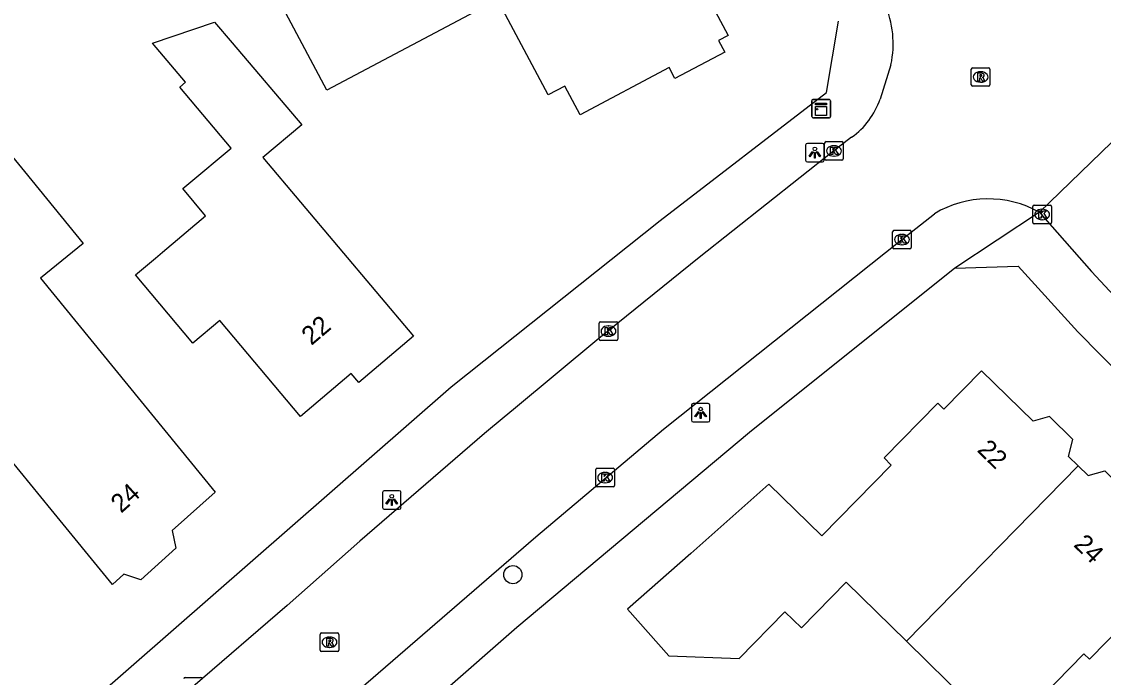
# Model space of a CAD drawing. Extents: x 161354 to 161876, y 382161 to 382804.
# Drawn here: x 161439.4 to 161497.7, y 382275.2 to 382310.5 of the extents above; entities that cross this region are included whole.
import ezdxf

# ---------------------------------------------------------------- set-up
doc = ezdxf.new("R2010")
doc.units = 0
for name, color, linetype in [('IMGEO_Boom', 7, 'Continuous'), ('IMGEO_Kast', 7, 'Continuous'), ('IMGEO_Kolk', 7, 'Continuous'), ('IMGEO_Lichtpunt', 7, 'Continuous'), ('IMGEO_Pand', 7, 'Continuous'), ('IMGEO_Pand_nummerreeks', 7, 'Continuous'), ('IMGEO_Rijbaan_lokaal_open', 7, 'Continuous'), ('IMGEO_Rioolput', 7, 'Continuous'), ('IMGEO_Voetpad_open', 7, 'Continuous')]:
    doc.layers.add(name, color=color, linetype=linetype)

msp = doc.modelspace()

# ---------------------------------------------------------------- linework, layer by layer
at = {"layer": 'IMGEO_Boom'}
msp.add_circle((161465.911, 382280.747), 0.489, dxfattribs=at)
at = {"layer": 'IMGEO_Kast'}
for p, q in [((161482.029, 382305.435), (161482.029, 382306.276)), ((161482.029, 382306.276), (161482.029, 382305.435)), ((161482.104, 382306.36), (161482.945, 382306.36)), ((161482.945, 382306.36), (161482.104, 382306.36)), ((161483.029, 382306.285), (161483.029, 382305.444)), ((161483.029, 382305.444), (161483.029, 382306.285)), ((161482.954, 382305.36), (161482.113, 382305.36)), ((161482.113, 382305.36), (161482.954, 382305.36))]:
    msp.add_line(p, q, dxfattribs=at)
for points in [[(161482.224, 382306.15), (161482.824, 382306.15), (161482.824, 382306.065), (161482.224, 382306.065), (161482.224, 382306.15)], [(161482.224, 382305.975), (161482.824, 382305.975), (161482.824, 382305.486), (161482.224, 382305.486), (161482.224, 382305.975)]]:
    msp.add_lwpolyline(points, dxfattribs=at)
msp.add_circle((161482.308, 382305.824), 0.0377, dxfattribs=at)
for centre, start, end in [((161482.107, 382306.282), 92.4484, 184.28452), ((161482.107, 382306.282), 92.4484, 184.28452), ((161482.951, 382306.282), 2.4484, 94.28452), ((161482.951, 382306.282), 2.4484, 94.28452), ((161482.107, 382305.438), 182.4484, 274.28452), ((161482.107, 382305.438), 182.4484, 274.28452), ((161482.951, 382305.438), 272.4484, 4.28452), ((161482.951, 382305.438), 272.4484, 4.28452)]:
    msp.add_arc(centre, 0.0779, start, end, dxfattribs=at)
at = {"layer": 'IMGEO_Kolk'}
for p, q in [((161482.718, 382303.154), (161482.718, 382304.006)), ((161482.793, 382304.08), (161483.645, 382304.08)), ((161483.206, 382303.86), (161483.231, 382303.86)), ((161483.719, 382304.006), (161483.719, 382303.154)), ((161483.229, 382303.3), (161483.204, 382303.3)), ((161483.645, 382303.08), (161482.793, 382303.08)), ((161493.943, 382299.729), (161493.943, 382300.581)), ((161494.018, 382300.655), (161494.87, 382300.655)), ((161494.431, 382300.435), (161494.456, 382300.435)), ((161494.944, 382300.581), (161494.944, 382299.729)), ((161494.454, 382299.875), (161494.429, 382299.875)), ((161486.381, 382298.376), (161486.381, 382299.228)), ((161486.456, 382299.302), (161487.308, 382299.302)), ((161487.382, 382299.228), (161487.382, 382298.376)), ((161494.87, 382299.655), (161494.018, 382299.655)), ((161486.869, 382299.082), (161486.894, 382299.082)), ((161487.308, 382298.302), (161486.456, 382298.302)), ((161486.892, 382298.522), (161486.867, 382298.522)), ((161470.564, 382293.444), (161470.564, 382294.296)), ((161470.639, 382294.37), (161471.491, 382294.37)), ((161471.052, 382294.15), (161471.077, 382294.15)), ((161471.565, 382294.296), (161471.565, 382293.444)), ((161471.491, 382293.37), (161470.639, 382293.37)), ((161471.075, 382293.59), (161471.05, 382293.59)), ((161470.384, 382285.554), (161470.384, 382286.406)), ((161470.459, 382286.48), (161471.311, 382286.48)), ((161471.385, 382286.406), (161471.385, 382285.554)), ((161470.872, 382286.26), (161470.897, 382286.26)), ((161471.311, 382285.48), (161470.459, 382285.48)), ((161470.895, 382285.7), (161470.87, 382285.7)), ((161448.242, 382275.212), (161449.094, 382275.212))]:
    msp.add_line(p, q, dxfattribs=at)
for points in [[(161482.718, 382303.154), (161482.718, 382304.006)], [(161482.793, 382304.08), (161483.645, 382304.08)], [(161483.719, 382304.006), (161483.719, 382303.154)], [(161483.039, 382303.78), (161483.162, 382303.78), (161483.162, 382303.629), (161483.292, 382303.78), (161483.456, 382303.78), (161483.31, 382303.629), (161483.463, 382303.38), (161483.311, 382303.38), (161483.226, 382303.544), (161483.162, 382303.477), (161483.162, 382303.38), (161483.039, 382303.38), (161483.039, 382303.78)], [(161483.645, 382303.08), (161482.793, 382303.08)], [(161493.943, 382299.729), (161493.943, 382300.581)], [(161494.018, 382300.655), (161494.87, 382300.655)], [(161494.944, 382300.581), (161494.944, 382299.729)], [(161494.264, 382300.355), (161494.387, 382300.355), (161494.387, 382300.204), (161494.517, 382300.355), (161494.681, 382300.355), (161494.535, 382300.204), (161494.688, 382299.955), (161494.536, 382299.955), (161494.451, 382300.119), (161494.387, 382300.052), (161494.387, 382299.955), (161494.264, 382299.955), (161494.264, 382300.355)], [(161486.381, 382298.376), (161486.381, 382299.228)], [(161486.456, 382299.302), (161487.308, 382299.302)], [(161487.382, 382299.228), (161487.382, 382298.376)], [(161494.87, 382299.655), (161494.018, 382299.655)], [(161486.702, 382299.002), (161486.825, 382299.002), (161486.825, 382298.851), (161486.955, 382299.002), (161487.119, 382299.002), (161486.973, 382298.851), (161487.126, 382298.602), (161486.974, 382298.602), (161486.889, 382298.766), (161486.825, 382298.699), (161486.825, 382298.602), (161486.702, 382298.602), (161486.702, 382299.002)], [(161487.308, 382298.302), (161486.456, 382298.302)], [(161470.564, 382293.444), (161470.564, 382294.296)], [(161470.639, 382294.37), (161471.491, 382294.37)], [(161470.885, 382294.07), (161471.008, 382294.07), (161471.008, 382293.919), (161471.138, 382294.07), (161471.302, 382294.07), (161471.156, 382293.919), (161471.309, 382293.67), (161471.157, 382293.67), (161471.072, 382293.834), (161471.008, 382293.767), (161471.008, 382293.67), (161470.885, 382293.67), (161470.885, 382294.07)], [(161471.565, 382294.296), (161471.565, 382293.444)], [(161471.491, 382293.37), (161470.639, 382293.37)], [(161470.384, 382285.554), (161470.384, 382286.406)], [(161470.459, 382286.48), (161471.311, 382286.48)], [(161471.385, 382286.406), (161471.385, 382285.554)], [(161470.705, 382286.18), (161470.828, 382286.18), (161470.828, 382286.029), (161470.958, 382286.18), (161471.122, 382286.18), (161470.976, 382286.029), (161471.129, 382285.78), (161470.977, 382285.78), (161470.892, 382285.944), (161470.828, 382285.877), (161470.828, 382285.78), (161470.705, 382285.78), (161470.705, 382286.18)], [(161471.311, 382285.48), (161470.459, 382285.48)], [(161448.242, 382275.212), (161449.094, 382275.212)]]:
    msp.add_lwpolyline(points, dxfattribs=at)
for centre, start, end in [((161482.795, 382304.004), 91.55205, 178.44795), ((161482.795, 382304.004), 91.55205, 178.44795), ((161483.643, 382304.004), 1.55205, 88.44795), ((161483.643, 382304.004), 1.55205, 88.44795), ((161482.795, 382303.156), 181.55205, 268.44795), ((161482.795, 382303.156), 181.55205, 268.44795), ((161483.643, 382303.156), 271.55205, 358.44795), ((161483.643, 382303.156), 271.55205, 358.44795), ((161494.02, 382300.579), 91.55205, 178.44795), ((161494.02, 382300.579), 91.55205, 178.44795), ((161494.868, 382300.579), 1.55205, 88.44795), ((161494.868, 382300.579), 1.55205, 88.44795), ((161486.458, 382299.226), 91.55205, 178.44795), ((161486.458, 382299.226), 91.55205, 178.44795), ((161487.306, 382299.226), 1.55205, 88.44795), ((161487.306, 382299.226), 1.55205, 88.44795), ((161494.02, 382299.731), 181.55205, 268.44795), ((161494.02, 382299.731), 181.55205, 268.44795), ((161494.868, 382299.731), 271.55205, 358.44795), ((161494.868, 382299.731), 271.55205, 358.44795), ((161486.458, 382298.378), 181.55205, 268.44795), ((161486.458, 382298.378), 181.55205, 268.44795), ((161487.306, 382298.378), 271.55205, 358.44795), ((161487.306, 382298.378), 271.55205, 358.44795), ((161470.641, 382294.294), 91.55205, 178.44795), ((161470.641, 382294.294), 91.55205, 178.44795), ((161471.489, 382294.294), 1.55205, 88.44795), ((161471.489, 382294.294), 1.55205, 88.44795), ((161470.641, 382293.446), 181.55205, 268.44795), ((161470.641, 382293.446), 181.55205, 268.44795), ((161471.489, 382293.446), 271.55205, 358.44795), ((161471.489, 382293.446), 271.55205, 358.44795), ((161470.461, 382286.404), 91.55205, 178.44795), ((161470.461, 382286.404), 91.55205, 178.44795), ((161471.309, 382286.404), 1.55205, 88.44795), ((161471.309, 382286.404), 1.55205, 88.44795), ((161470.461, 382285.556), 181.55205, 268.44795), ((161470.461, 382285.556), 181.55205, 268.44795), ((161471.309, 382285.556), 271.55205, 358.44795), ((161471.309, 382285.556), 271.55205, 358.44795), ((161448.244, 382275.136), 91.55205, 178.44795), ((161448.244, 382275.136), 91.55205, 178.44795), ((161449.092, 382275.136), 1.55205, 88.44795), ((161449.092, 382275.136), 1.55205, 88.44795)]:
    msp.add_arc(centre, 0.0765, start, end, dxfattribs=at)
for centre, major_axis, ratio, start_param, end_param in [((161483.205, 382303.58), (-0.387, 0.002), 0.722429, 4.712389, 7.853982), ((161483.23, 382303.58), (-0.39, 0.002), 0.717154, 1.570796, 4.712389), ((161494.43, 382300.155), (-0.387, 0.002), 0.722429, 4.712389, 7.853982), ((161494.455, 382300.155), (-0.39, 0.002), 0.717154, 1.570796, 4.712389), ((161486.868, 382298.802), (-0.387, 0.002), 0.722429, 4.712389, 7.853982), ((161486.893, 382298.802), (-0.39, 0.002), 0.717154, 1.570796, 4.712389), ((161471.051, 382293.87), (-0.387, 0.002), 0.722429, 4.712389, 7.853982), ((161471.076, 382293.87), (-0.39, 0.002), 0.717154, 1.570796, 4.712389), ((161470.871, 382285.98), (-0.387, 0.002), 0.722429, 4.712389, 7.853982), ((161470.896, 382285.98), (-0.39, 0.002), 0.717154, 1.570796, 4.712389)]:
    msp.add_ellipse(centre, major_axis=major_axis, ratio=ratio, start_param=start_param, end_param=end_param, dxfattribs=at)
at = {"layer": 'IMGEO_Lichtpunt'}
for p, q in [((161481.692, 382303.888), (161481.692, 382303.081)), ((161481.692, 382303.888), (161481.692, 382303.081)), ((161482.594, 382303.983), (161481.786, 382303.983)), ((161482.594, 382303.983), (161481.786, 382303.983)), ((161482.688, 382303.081), (161482.688, 382303.888)), ((161482.688, 382303.081), (161482.688, 382303.888)), ((161481.786, 382302.987), (161482.594, 382302.987)), ((161481.786, 382302.987), (161482.594, 382302.987)), ((161475.535, 382289.875), (161475.535, 382289.068)), ((161475.535, 382289.875), (161475.535, 382289.068)), ((161476.437, 382289.97), (161475.629, 382289.97)), ((161476.437, 382289.97), (161475.629, 382289.97)), ((161476.531, 382289.068), (161476.531, 382289.875)), ((161476.531, 382289.068), (161476.531, 382289.875)), ((161475.629, 382288.974), (161476.437, 382288.974)), ((161475.629, 382288.974), (161476.437, 382288.974)), ((161459.786, 382285.271), (161458.978, 382285.271)), ((161459.786, 382285.271), (161458.978, 382285.271)), ((161458.884, 382285.176), (161458.884, 382284.369)), ((161458.884, 382285.176), (161458.884, 382284.369)), ((161459.88, 382284.369), (161459.88, 382285.176)), ((161459.88, 382284.369), (161459.88, 382285.176)), ((161458.978, 382284.275), (161459.786, 382284.275)), ((161458.978, 382284.275), (161459.786, 382284.275))]:
    msp.add_line(p, q, dxfattribs=at)
for points in [[(161482.066, 382303.552), (161482.105, 382303.524), (161481.917, 382303.262), (161481.879, 382303.289), (161482.066, 382303.552)], [(161482.168, 382303.504), (161482.215, 382303.504), (161482.215, 382303.182), (161482.168, 382303.182), (161482.168, 382303.504)], [(161482.278, 382303.524), (161482.316, 382303.551), (161482.503, 382303.289), (161482.464, 382303.261), (161482.278, 382303.524)], [(161475.909, 382289.539), (161475.948, 382289.511), (161475.76, 382289.249), (161475.722, 382289.276), (161475.909, 382289.539)], [(161476.011, 382289.491), (161476.058, 382289.491), (161476.058, 382289.169), (161476.011, 382289.169), (161476.011, 382289.491)], [(161476.121, 382289.511), (161476.159, 382289.538), (161476.346, 382289.276), (161476.307, 382289.248), (161476.121, 382289.511)], [(161459.258, 382284.84), (161459.297, 382284.812), (161459.109, 382284.55), (161459.071, 382284.577), (161459.258, 382284.84)], [(161459.36, 382284.792), (161459.407, 382284.792), (161459.407, 382284.47), (161459.36, 382284.47), (161459.36, 382284.792)], [(161459.47, 382284.812), (161459.508, 382284.839), (161459.695, 382284.577), (161459.656, 382284.549), (161459.47, 382284.812)]]:
    msp.add_lwpolyline(points, dxfattribs=at)
for centre in [(161482.191, 382303.686), (161476.034, 382289.673), (161459.383, 382284.974)]:
    msp.add_circle(centre, 0.0994, dxfattribs=at)
for centre, start, end in [((161481.786, 382303.888), 90, 180), ((161481.786, 382303.888), 90, 180), ((161482.594, 382303.888), 0, 90), ((161482.594, 382303.888), 0, 90), ((161481.786, 382303.081), 180, 270), ((161481.786, 382303.081), 180, 270), ((161482.594, 382303.081), 270, 0), ((161482.594, 382303.081), 270, 360), ((161475.629, 382289.875), 90, 180), ((161475.629, 382289.875), 90, 180), ((161476.437, 382289.875), 0, 90), ((161476.437, 382289.875), 0, 90), ((161475.629, 382289.068), 180, 270), ((161475.629, 382289.068), 180, 270), ((161476.437, 382289.068), 270, 0), ((161476.437, 382289.068), 270, 360), ((161458.978, 382285.176), 90, 180), ((161458.978, 382285.176), 90, 180), ((161459.786, 382285.176), 0, 90), ((161459.786, 382285.176), 0, 90), ((161458.978, 382284.369), 180, 270), ((161458.978, 382284.369), 180, 270), ((161459.786, 382284.369), 270, 0), ((161459.786, 382284.369), 270, 360)]:
    msp.add_arc(centre, 0.0946, start, end, dxfattribs=at)
at = {"layer": 'IMGEO_Pand'}
for points in [[(161473.729, 382316.918), (161477.514, 382309.794), (161477.004, 382309.524), (161477.33, 382308.911), (161474.644, 382307.484), (161474.333, 382308.07), (161469.531, 382305.518), (161468.703, 382307.077), (161467.82, 382306.608), (161465.09, 382311.746), (161455.881, 382306.854), (161453.078, 382312.13), (161458.706, 382314.316), (161466.527, 382317.259), (161468.254, 382314.009), (161473.729, 382316.918)], [(161449.827, 382310.517), (161450.777, 382309.4), (161454.527, 382304.995), (161452.427, 382303.22), (161460.557, 382293.593), (161457.61, 382291.104), (161457.202, 382291.588), (161454.467, 382289.278), (161451.241, 382293.098), (161450.109, 382294.446), (161448.654, 382293.223), (161445.567, 382296.899), (161446.648, 382297.808), (161447.021, 382298.121), (161449.349, 382300.078), (161448.115, 382301.547), (161448.451, 382301.829), (161450.722, 382303.737), (161447.953, 382307.016), (161448.271, 382307.284), (161446.492, 382309.39), (161449.827, 382310.517)], [(161434.758, 382308.364), (161439.578, 382302.465), (161442.742, 382298.593), (161440.445, 382296.717), (161449.861, 382285.191), (161447.545, 382283.121), (161447.744, 382282.168), (161445.85, 382280.475), (161444.947, 382280.772), (161444.322, 382280.213), (161441.023, 382284.25), (161435.438, 382291.085), (161438.742, 382293.784), (161435.911, 382297.247), (161438.146, 382299.071), (161432.164, 382306.393)], [(161496.393, 382286.606), (161495.867, 382287.122), (161496.101, 382288.029), (161494.846, 382289.261), (161493.95, 382289.012), (161491.179, 382291.73), (161489.145, 382289.657), (161488.812, 382289.984), (161485.918, 382287.035), (161486.305, 382286.654), (161482.558, 382282.836), (161479.716, 382285.625), (161475.497, 382281.893), (161472.099, 382278.887), (161474.323, 382276.373), (161478.104, 382276.228), (161480.579, 382278.746), (161481.465, 382277.876), (161483.885, 382280.341), (161487.129, 382277.158)], [(161487.129, 382277.158), (161496.393, 382286.606)], [(161496.393, 382286.606), (161496.92, 382286.088), (161497.815, 382286.337), (161499.12, 382285.056), (161498.889, 382284.159), (161500, 382283.073), (161501.58, 382281.528), (161500, 382279.883), (161499.475, 382279.337), (161499.781, 382279.037), (161496.987, 382276.189), (161496.697, 382276.474), (161492.964, 382272.671), (161491.92, 382273.681), (161491.07, 382274.515), (161490.458, 382273.891), (161487.129, 382277.158)]]:
    msp.add_lwpolyline(points, dxfattribs=at)
at = {"layer": 'IMGEO_Rijbaan_lokaal_open'}
for points in [[(161486.294, 382308.228), (161485.704, 382306.377)], [(161498.735, 382304.575), (161494.294, 382300.272)], [(161484.17, 382304.313), (161483.217, 382303.577), (161475.956, 382297.831), (161470.542, 382293.47), (161465.943, 382289.653), (161465.442, 382289.231), (161464.389, 382288.356), (161457.668, 382282.547), (161453.746, 382279.09), (161448.666, 382274.709), (161447.285, 382273.5)], [(161451.744, 382269.472), (161455.325, 382272.559), (161467.155, 382282.783), (161474.03, 382288.594), (161486.884, 382298.805), (161488.639, 382300.196)], [(161494.294, 382300.272), (161494.58, 382299.941), (161497.105, 382297.088), (161500, 382293.976), (161504.562, 382289.471), (161505.675, 382288.474)]]:
    msp.add_lwpolyline(points, dxfattribs=at)
for centre, radius, start, end in [((161480.946, 382309.36), 5.466, 348.04656, 23.24008), ((161481.727, 382307.731), 4.201, 305.55785, 341.20143), ((161491.532, 382295.362), 5.634, 60.64231, 120.89764)]:
    msp.add_arc(centre, radius, start, end, dxfattribs=at)
at = {"layer": 'IMGEO_Rioolput'}
for p, q in [((161490.623, 382307.138), (161490.623, 382307.99)), ((161490.698, 382308.064), (161491.55, 382308.064)), ((161491.624, 382307.99), (161491.624, 382307.138)), ((161491.111, 382307.844), (161491.136, 382307.844)), ((161491.55, 382307.064), (161490.698, 382307.064)), ((161491.134, 382307.284), (161491.109, 382307.284)), ((161455.526, 382276.678), (161455.526, 382277.53)), ((161455.601, 382277.604), (161456.453, 382277.604)), ((161456.014, 382277.384), (161456.039, 382277.384)), ((161456.527, 382277.53), (161456.527, 382276.678)), ((161456.453, 382276.604), (161455.601, 382276.604)), ((161456.037, 382276.824), (161456.012, 382276.824))]:
    msp.add_line(p, q, dxfattribs=at)
for points in [[(161490.623, 382307.138), (161490.623, 382307.99)], [(161490.698, 382308.064), (161491.55, 382308.064)], [(161491.624, 382307.99), (161491.624, 382307.138)], [(161491.212, 382307.762), (161490.96, 382307.764), (161490.96, 382307.364)], [(161490.96, 382307.364), (161491.084, 382307.364), (161491.084, 382307.526), (161491.095, 382307.526)], [(161491.138, 382307.683), (161491.084, 382307.683), (161491.084, 382307.602)], [(161491.084, 382307.602), (161491.136, 382307.602)], [(161491.142, 382307.497), (161491.213, 382307.364), (161491.353, 382307.364), (161491.288, 382307.49)], [(161491.55, 382307.064), (161490.698, 382307.064)], [(161455.526, 382276.678), (161455.526, 382277.53)], [(161455.601, 382277.604), (161456.453, 382277.604)], [(161456.115, 382277.302), (161455.863, 382277.304), (161455.863, 382276.904)], [(161455.863, 382276.904), (161455.987, 382276.904), (161455.987, 382277.066), (161455.998, 382277.066)], [(161456.041, 382277.223), (161455.987, 382277.223), (161455.987, 382277.142)], [(161455.987, 382277.142), (161456.039, 382277.142)], [(161456.045, 382277.037), (161456.116, 382276.904), (161456.256, 382276.904), (161456.191, 382277.03)], [(161456.527, 382277.53), (161456.527, 382276.678)], [(161456.453, 382276.604), (161455.601, 382276.604)]]:
    msp.add_lwpolyline(points, dxfattribs=at)
for centre, radius, start, end in [((161490.7, 382307.988), 0.0765, 91.55205, 178.44795), ((161490.7, 382307.988), 0.0765, 91.55205, 178.44795), ((161491.548, 382307.988), 0.0765, 1.55205, 88.44795), ((161491.548, 382307.988), 0.0765, 1.55205, 88.44795), ((161491.094, 382307.473), 0.0533, 26.02933, 88.69889), ((161491.12, 382307.791), 0.19, 274.7715, 282.96867), ((161491.144, 382307.587), 0.0964, 77.00612, 93.18647), ((161491.158, 382307.644), 0.0378, 276.66336, 79.67722), ((161491.211, 382307.652), 0.109, 350.36119, 89.41601), ((161491.209, 382307.652), 0.112, 277.58423, 350.98172), ((161491.193, 382307.437), 0.108, 29.51342, 73.79051), ((161490.7, 382307.14), 0.0765, 181.55205, 268.44795), ((161490.7, 382307.14), 0.0765, 181.55205, 268.44795), ((161491.548, 382307.14), 0.0765, 271.55205, 358.44795), ((161491.548, 382307.14), 0.0765, 271.55205, 358.44795), ((161455.603, 382277.528), 0.0765, 91.55205, 178.44795), ((161455.603, 382277.528), 0.0765, 91.55205, 178.44795), ((161455.997, 382277.013), 0.0533, 26.02933, 88.69889), ((161456.023, 382277.331), 0.19, 274.7715, 282.96867), ((161456.047, 382277.127), 0.0964, 77.00612, 93.18647), ((161456.061, 382277.184), 0.0378, 276.66336, 79.67722), ((161456.114, 382277.192), 0.109, 350.36119, 89.41601), ((161456.112, 382277.192), 0.112, 277.58423, 350.98172), ((161456.096, 382276.977), 0.108, 29.51342, 73.79051), ((161456.451, 382277.528), 0.0765, 1.55205, 88.44795), ((161456.451, 382277.528), 0.0765, 1.55205, 88.44795), ((161455.603, 382276.68), 0.0765, 181.55205, 268.44795), ((161455.603, 382276.68), 0.0765, 181.55205, 268.44795), ((161456.451, 382276.68), 0.0765, 271.55205, 358.44795), ((161456.451, 382276.68), 0.0765, 271.55205, 358.44795)]:
    msp.add_arc(centre, radius, start, end, dxfattribs=at)
for centre, major_axis, ratio, start_param, end_param in [((161491.11, 382307.564), (-0.387, 0.002), 0.722429, 4.712389, 7.853982), ((161491.135, 382307.564), (-0.39, 0.002), 0.717154, 1.570796, 4.712389), ((161456.013, 382277.104), (-0.387, 0.002), 0.722429, 4.712389, 7.853982), ((161456.038, 382277.104), (-0.39, 0.002), 0.717154, 1.570796, 4.712389)]:
    msp.add_ellipse(centre, major_axis=major_axis, ratio=ratio, start_param=start_param, end_param=end_param, dxfattribs=at)
at = {"layer": 'IMGEO_Voetpad_open'}
for points in [[(161430.356, 382262.72), (161462.576, 382290.867), (161473.855, 382299.824), (161482.817, 382306.734), (161483.463, 382310.577)], [(161494.294, 382300.272), (161489.742, 382297.254)], [(161489.742, 382297.254), (161478.663, 382288.406), (161466.13, 382277.891), (161441.144, 382256.043), (161434.673, 382250), (161431.306, 382246.471)], [(161489.742, 382297.254), (161493.141, 382297.37), (161496.366, 382293.828), (161500, 382290.141), (161503.628, 382286.721), (161507.38, 382283.438), (161511.368, 382280.308), (161515.43, 382277.538)]]:
    msp.add_lwpolyline(points, dxfattribs=at)

# ---------------------------------------------------------------- texts
at = {"layer": 'IMGEO_Pand_nummerreeks'}
for s, rotation, p in [('22', 40.18726, (161455.049, 382293.067)), ('22', 315.55339, (161490.891, 382287.419)), ('24', 41.94661, (161444.793, 382284.024)), ('24', 315.55566, (161496.093, 382282.316))]:
    msp.add_text(s, height=1, rotation=rotation, dxfattribs=at).set_placement(p)

doc.saveas('drawing.dxf')
